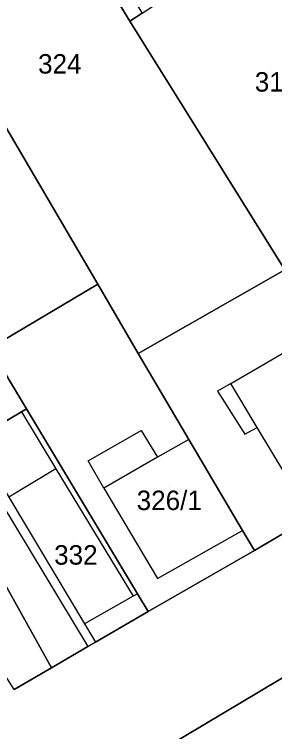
# Model space of a CAD drawing. Extents: x -263943 to -261149, y -1236934 to -1230686.
# Drawn here: x -262618.9 to -262592.2, y -1235781 to -1235707.4 of the extents above; entities that cross this region are included whole.
import ezdxf

# ---------------------------------------------------------------- set-up
doc = ezdxf.new("R2010")
doc.units = 0
for name, color, linetype in [('body_kn', 7, 'Continuous'), ('kladpar_druhypozemkov', 7, 'Continuous'), ('kladpar_hranice', 7, 'Continuous'), ('kladpar_parcelnecisla', 7, 'Continuous'), ('kladpar_plochy', 7, 'Continuous'), ('zappar_hrandruhpozemk', 7, 'Continuous')]:
    doc.layers.add(name, color=color, linetype=linetype)

msp = doc.modelspace()

# ---------------------------------------------------------------- linework, layer by layer
at = {"layer": 'body_kn'}
for p, q in [((-262607.02, -1235708.12), (-262607.02, -1235708.12)), ((-262607.02, -1235708.12), (-262607.02, -1235708.12)), ((-262610.32, -1235735.09), (-262610.32, -1235735.09)), ((-262606.17, -1235742.23), (-262606.17, -1235742.23)), ((-262606.17, -1235742.23), (-262606.17, -1235742.23)), ((-262596.66, -1235745.31), (-262596.66, -1235745.31)), ((-262598.02, -1235746.07), (-262598.02, -1235746.07)), ((-262618.15, -1235748.2), (-262618.15, -1235748.2)), ((-262618.15, -1235748.2), (-262618.15, -1235748.2)), ((-262617.64, -1235747.9), (-262617.64, -1235747.9)), ((-262593.94, -1235749.81), (-262593.94, -1235749.81)), ((-262605.85, -1235750.12), (-262605.85, -1235750.12)), ((-262595.23, -1235750.49), (-262595.23, -1235750.49)), ((-262600.98, -1235751.03), (-262600.98, -1235751.03)), ((-262600.98, -1235751.03), (-262600.98, -1235751.03)), ((-262604.19, -1235752.87), (-262604.19, -1235752.87)), ((-262604.19, -1235752.87), (-262604.19, -1235752.87)), ((-262611.3, -1235753.24), (-262611.3, -1235753.24)), ((-262614.6, -1235754.06), (-262614.6, -1235754.06)), ((-262609.69, -1235756.04), (-262609.69, -1235756.04)), ((-262609.69, -1235756.04), (-262609.69, -1235756.04)), ((-262595.45, -1235760.39), (-262595.45, -1235760.39)), ((-262595.45, -1235760.39), (-262595.45, -1235760.39)), ((-262594.24, -1235762.45), (-262594.24, -1235762.45)), ((-262594.24, -1235762.45), (-262594.24, -1235762.45)), ((-262604.19, -1235765.31), (-262604.19, -1235765.31)), ((-262606.23, -1235766.87), (-262606.23, -1235766.87)), ((-262606.23, -1235766.87), (-262606.23, -1235766.87)), ((-262606.68, -1235767.13), (-262606.68, -1235767.13)), ((-262606.68, -1235767.13), (-262606.68, -1235767.13)), ((-262605.13, -1235768.7), (-262605.13, -1235768.7)), ((-262605.13, -1235768.7), (-262605.13, -1235768.7)), ((-262611.68, -1235769.98), (-262611.68, -1235769.98)), ((-262611.68, -1235769.98), (-262611.68, -1235769.98)), ((-262610.56, -1235771.86), (-262610.56, -1235771.86)), ((-262611.32, -1235772.3), (-262611.32, -1235772.3)), ((-262615.07, -1235774.48), (-262615.07, -1235774.48))]:
    msp.add_line(p, q, dxfattribs=at)
at = {"layer": 'kladpar_druhypozemkov'}
for p, q in [((-262614.45, -1235710.99), (-262614.45, -1235710.99)), ((-262592.55, -1235712.89), (-262592.55, -1235712.89)), ((-262602.95, -1235755.99), (-262602.95, -1235755.99)), ((-262612.8, -1235761.64), (-262612.8, -1235761.64))]:
    msp.add_line(p, q, dxfattribs=at)
at = {"layer": 'kladpar_hranice'}
for points in [[(-262607.02, -1235708.12), (-262621.32, -1235684.76), (-262626.63, -1235676.08), (-262633.41, -1235665.21), (-262632.61, -1235664.64), (-262625.93, -1235675.26), (-262619.21, -1235685.94), (-262612.71, -1235696.27), (-262605.76, -1235707.3), (-262607.02, -1235708.12)], [(-262650.72, -1235690.09), (-262640.08, -1235684.27), (-262635.09, -1235692.85), (-262610.32, -1235735.09), (-262621.38, -1235741.67), (-262651.82, -1235691.02), (-262650.72, -1235690.09)], [(-262606.17, -1235742.23), (-262610.32, -1235735.09), (-262635.09, -1235692.85), (-262621.32, -1235684.76), (-262607.02, -1235708.12), (-262591.11, -1235733.62), (-262606.17, -1235742.23)], [(-262622.95, -1235751.06), (-262625.22, -1235747.26), (-262633.81, -1235752.72), (-262634.32, -1235751.9), (-262665.7, -1235700.73), (-262660.08, -1235696.76), (-262651.82, -1235691.02), (-262621.38, -1235741.67), (-262617.64, -1235747.9), (-262618.15, -1235748.2), (-262622.95, -1235751.06)], [(-262584.31, -1235732.62), (-262587.21, -1235734.52), (-262589.59, -1235736.09), (-262591.11, -1235733.62), (-262607.02, -1235708.12), (-262605.76, -1235707.3), (-262592.89, -1235698.92), (-262581.3, -1235717.7), (-262577.69, -1235723.57), (-262584.31, -1235732.62)], [(-262595.45, -1235760.39), (-262600.98, -1235751.03), (-262606.17, -1235742.23), (-262591.11, -1235733.62), (-262589.59, -1235736.09), (-262578.93, -1235753.42), (-262594.24, -1235762.45), (-262595.45, -1235760.39)], [(-262594.24, -1235762.45), (-262605.13, -1235768.7), (-262606.23, -1235766.87), (-262617.64, -1235747.9), (-262621.38, -1235741.67), (-262610.32, -1235735.09), (-262606.17, -1235742.23), (-262600.98, -1235751.03), (-262595.45, -1235760.39), (-262594.24, -1235762.45)], [(-262618.91, -1235776.72), (-262615.07, -1235774.48), (-262611.32, -1235772.3), (-262610.56, -1235771.86), (-262605.13, -1235768.7), (-262594.24, -1235762.45), (-262578.93, -1235753.42), (-262573.99, -1235750.45), (-262573.11, -1235749.92), (-262564.63, -1235744.81)], [(-262543.94, -1235745.11), (-262545.68, -1235746.14), (-262549, -1235748.17), (-262549.6, -1235747.32), (-262559.32, -1235753.33), (-262559.74, -1235753.59), (-262567.06, -1235758.12), (-262570.55, -1235760.29), (-262573.59, -1235762.17), (-262572.32, -1235764.21), (-262575.73, -1235766.24), (-262576.07, -1235768.53), (-262582.11, -1235772.41), (-262583.9, -1235771.05), (-262611.04, -1235787.25), (-262646.33, -1235807.76)], [(-262605.13, -1235768.7), (-262610.56, -1235771.86), (-262611.32, -1235772.3), (-262615.07, -1235774.48), (-262624.98, -1235756.68), (-262629.54, -1235759.6), (-262630.88, -1235757.44), (-262633.81, -1235752.72), (-262625.22, -1235747.26), (-262622.95, -1235751.06), (-262618.15, -1235748.2), (-262617.64, -1235747.9), (-262606.23, -1235766.87), (-262605.13, -1235768.7)], [(-262625, -1235766.9), (-262627.29, -1235763.22), (-262629, -1235760.47), (-262629.54, -1235759.6), (-262624.98, -1235756.68), (-262615.07, -1235774.48), (-262618.91, -1235776.72), (-262620.19, -1235774.64), (-262625, -1235766.9)], [(-262605.67, -1235871.49), (-262620.33, -1235848.64), (-262635.19, -1235825.26), (-262636.43, -1235823.31), (-262646.33, -1235807.76), (-262611.04, -1235787.25), (-262583.9, -1235771.05), (-262582.11, -1235772.41), (-262576.07, -1235768.53)]]:
    msp.add_lwpolyline(points, dxfattribs=at)
at = {"layer": 'kladpar_plochy'}
for points in [[(-262607.02, -1235708.12), (-262621.32, -1235684.76), (-262626.63, -1235676.08), (-262633.41, -1235665.21), (-262632.61, -1235664.64), (-262625.93, -1235675.26), (-262619.21, -1235685.94), (-262612.71, -1235696.27), (-262605.76, -1235707.3)], [(-262650.72, -1235690.09), (-262640.08, -1235684.27), (-262635.09, -1235692.85), (-262610.32, -1235735.09), (-262621.38, -1235741.67), (-262651.82, -1235691.02)], [(-262606.17, -1235742.23), (-262610.32, -1235735.09), (-262635.09, -1235692.85), (-262621.32, -1235684.76), (-262607.02, -1235708.12), (-262591.11, -1235733.62)], [(-262622.95, -1235751.06), (-262625.22, -1235747.26), (-262633.81, -1235752.72), (-262634.32, -1235751.9), (-262665.7, -1235700.73), (-262660.08, -1235696.76), (-262651.82, -1235691.02), (-262621.38, -1235741.67), (-262617.64, -1235747.9), (-262618.15, -1235748.2)], [(-262584.31, -1235732.62), (-262587.21, -1235734.52), (-262589.59, -1235736.09), (-262591.11, -1235733.62), (-262607.02, -1235708.12), (-262605.76, -1235707.3), (-262592.89, -1235698.92), (-262581.3, -1235717.7), (-262577.69, -1235723.57)], [(-262595.45, -1235760.39), (-262600.98, -1235751.03), (-262606.17, -1235742.23), (-262591.11, -1235733.62), (-262589.59, -1235736.09), (-262578.93, -1235753.42), (-262594.24, -1235762.45)], [(-262594.24, -1235762.45), (-262605.13, -1235768.7), (-262606.23, -1235766.87), (-262617.64, -1235747.9), (-262621.38, -1235741.67), (-262610.32, -1235735.09), (-262606.17, -1235742.23), (-262600.98, -1235751.03), (-262595.45, -1235760.39)], [(-262605.13, -1235768.7), (-262610.56, -1235771.86), (-262611.32, -1235772.3), (-262615.07, -1235774.48), (-262624.98, -1235756.68), (-262629.54, -1235759.6), (-262630.88, -1235757.44), (-262633.81, -1235752.72), (-262625.22, -1235747.26), (-262622.95, -1235751.06), (-262618.15, -1235748.2), (-262617.64, -1235747.9), (-262606.23, -1235766.87)], [(-262625, -1235766.9), (-262627.29, -1235763.22), (-262629, -1235760.47), (-262629.54, -1235759.6), (-262624.98, -1235756.68), (-262615.07, -1235774.48), (-262618.91, -1235776.72), (-262620.19, -1235774.64)]]:
    msp.add_lwpolyline(points, close=True, dxfattribs=at)
for points in [[(-262618.91, -1235776.72), (-262615.07, -1235774.48), (-262611.32, -1235772.3), (-262610.56, -1235771.86), (-262605.13, -1235768.7), (-262594.24, -1235762.45), (-262578.93, -1235753.42), (-262573.99, -1235750.45), (-262573.11, -1235749.92), (-262564.63, -1235744.81), (-262554.84, -1235738.99), (-262552.88, -1235737.84), (-262549.62, -1235735.93), (-262547.1, -1235734.44), (-262545.16, -1235733.3), (-262541.42, -1235731.1)], [(-262543.94, -1235745.11), (-262545.68, -1235746.14), (-262549, -1235748.17), (-262549.6, -1235747.32), (-262559.32, -1235753.33), (-262559.74, -1235753.59), (-262567.06, -1235758.12), (-262570.55, -1235760.29), (-262573.59, -1235762.17), (-262572.32, -1235764.21), (-262575.73, -1235766.24), (-262576.07, -1235768.53), (-262582.11, -1235772.41), (-262583.9, -1235771.05), (-262611.04, -1235787.25), (-262646.33, -1235807.76)], [(-262605.67, -1235871.49), (-262620.33, -1235848.64), (-262635.19, -1235825.26), (-262636.43, -1235823.31), (-262646.33, -1235807.76), (-262611.04, -1235787.25), (-262583.9, -1235771.05), (-262582.11, -1235772.41), (-262576.07, -1235768.53), (-262575.73, -1235766.24), (-262572.32, -1235764.21), (-262561.99, -1235780.36), (-262555.31, -1235791.15), (-262549.37, -1235796.26), (-262539.95, -1235801.97), (-262536.63, -1235801.05), (-262531.78, -1235798.18), (-262515.86, -1235823.92), (-262489.14, -1235866.73)]]:
    msp.add_lwpolyline(points, dxfattribs=at)
at = {"layer": 'zappar_hrandruhpozemk'}
for p, q in [((-262618.15, -1235748.2), (-262614.6, -1235754.06)), ((-262600.98, -1235751.03), (-262604.19, -1235752.87)), ((-262614.6, -1235754.06), (-262619.44, -1235756.97)), ((-262614.6, -1235754.06), (-262606.68, -1235767.13)), ((-262620.26, -1235757.46), (-262611.32, -1235772.3)), ((-262604.19, -1235765.31), (-262595.45, -1235760.39)), ((-262606.23, -1235766.87), (-262606.68, -1235767.13)), ((-262606.68, -1235767.13), (-262611.68, -1235769.98)), ((-262611.68, -1235769.98), (-262610.56, -1235771.86))]:
    msp.add_line(p, q, dxfattribs=at)
for points in [[(-262596.66, -1235745.31), (-262587.56, -1235739.99), (-262580.45, -1235751.64)], [(-262596.66, -1235745.31), (-262598.02, -1235746.07), (-262595.23, -1235750.49), (-262593.94, -1235749.81)], [(-262589.64, -1235756.95), (-262593.94, -1235749.81), (-262596.66, -1235745.31)], [(-262609.69, -1235756.04), (-262611.3, -1235753.24), (-262605.85, -1235750.12), (-262604.19, -1235752.87)], [(-262621.92, -1235752.8), (-262619.44, -1235756.97), (-262611.68, -1235769.98)], [(-262604.19, -1235752.87), (-262609.69, -1235756.04), (-262604.19, -1235765.31)]]:
    msp.add_lwpolyline(points, dxfattribs=at)

# ---------------------------------------------------------------- texts
at = {"layer": 'kladpar_parcelnecisla'}
for s, p in [('324', (-262616.438, -1235713.49)), ('316', (-262594.192, -1235715.34)), ('326/1', (-262606.319, -1235758.29)), ('332', (-262614.79, -1235763.89))]:
    msp.add_text(s, height=2, dxfattribs=at).set_placement(p)

doc.saveas('drawing.dxf')
